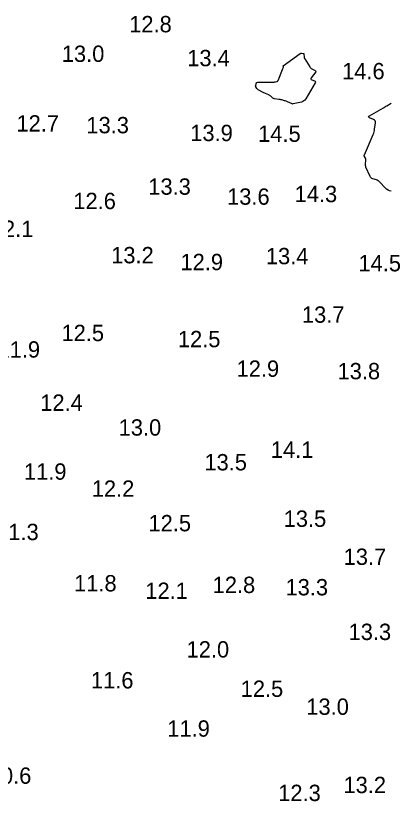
# Model space of a CAD drawing. Extents: x 1023796 to 1112670, y 656573 to 837340.
# Drawn here: x 1101182.7 to 1101297.3, y 687647.2 to 687887.4 of the extents above; entities that cross this region are included whole.
import ezdxf

# ---------------------------------------------------------------- set-up
doc = ezdxf.new("R2010")
doc.units = 0
doc.layers.add('V-CHAN-CONT-15FT', color=7, linetype='Continuous')
doc.layers.add('V-TOPO-SOUN', color=7, linetype='Continuous')

msp = doc.modelspace()

# ---------------------------------------------------------------- linework, layer by layer
at = {"layer": 'V-CHAN-CONT-15FT'}
msp.add_lwpolyline([(1101274.35, 687867.18), (1101274.36, 687867.02), (1101274.28, 687866.83), (1101271.4, 687861.92), (1101271.16, 687861.58), (1101270.86, 687861.31), (1101270.51, 687861.11), (1101270.1, 687860.98), (1101267.59, 687860.43), (1101267.56, 687860.43), (1101267.54, 687860.42), (1101267.51, 687860.41), (1101267.48, 687860.41), (1101267.37, 687860.38), (1101267.35, 687860.38), (1101267.32, 687860.38), (1101267.3, 687860.38), (1101267.27, 687860.39), (1101265.78, 687861.06), (1101265.57, 687861.15), (1101265.36, 687861.23), (1101265.14, 687861.31), (1101264.93, 687861.37), (1101264.05, 687861.63), (1101263.83, 687861.69), (1101263.61, 687861.74), (1101263.39, 687861.78), (1101263.17, 687861.81), (1101261.87, 687861.95), (1101261.69, 687861.98), (1101261.52, 687862.04), (1101261.37, 687862.13), (1101261.23, 687862.25), (1101260.69, 687862.78), (1101260.55, 687862.9), (1101260.4, 687863.01), (1101260.24, 687863.11), (1101260.07, 687863.18), (1101259.08, 687863.59), (1101258.85, 687863.69), (1101258.63, 687863.79), (1101258.42, 687863.89), (1101258.2, 687864.01), (1101256.89, 687864.72), (1101256.77, 687864.8), (1101256.66, 687864.89), (1101256.56, 687864.99), (1101256.48, 687865.11), (1101256.13, 687865.68), (1101256.09, 687865.77), (1101256.06, 687865.86), (1101256.06, 687865.95), (1101256.09, 687866.05), (1101256.26, 687866.57), (1101256.27, 687866.61), (1101256.28, 687866.64), (1101256.29, 687866.68), (1101256.3, 687866.72), (1101256.34, 687866.86), (1101256.36, 687866.9), (1101256.38, 687866.92), (1101256.4, 687866.94), (1101256.44, 687866.96), (1101256.78, 687867.07), (1101256.84, 687867.09), (1101256.91, 687867.1), (1101256.98, 687867.11), (1101257.06, 687867.11), (1101261.53, 687867.09), (1101261.59, 687867.09), (1101261.64, 687867.09), (1101261.7, 687867.1), (1101261.75, 687867.1), (1101261.97, 687867.13), (1101262.03, 687867.14), (1101262.08, 687867.14), (1101262.13, 687867.15), (1101262.19, 687867.17), (1101262.67, 687867.29), (1101262.77, 687867.33), (1101262.84, 687867.38), (1101262.9, 687867.45), (1101262.95, 687867.53), (1101264.29, 687870.92), (1101264.32, 687871), (1101264.36, 687871.08), (1101264.39, 687871.16), (1101264.42, 687871.25), (1101264.58, 687871.67), (1101264.58, 687871.71), (1101264.59, 687871.74), (1101264.58, 687871.78), (1101264.56, 687871.81), (1101264.49, 687871.94), (1101264.47, 687871.97), (1101264.47, 687872), (1101264.48, 687872.02), (1101264.51, 687872.05), (1101269.65, 687875.79), (1101269.75, 687875.85), (1101269.86, 687875.89), (1101269.97, 687875.91), (1101270.09, 687875.91), (1101270.58, 687875.86), (1101270.69, 687875.83), (1101270.77, 687875.78), (1101270.82, 687875.69), (1101270.84, 687875.58), (1101270.89, 687874.81), (1101270.92, 687874.65), (1101270.96, 687874.49), (1101271.02, 687874.33), (1101271.1, 687874.19), (1101272.61, 687871.72), (1101272.73, 687871.55), (1101272.87, 687871.4), (1101273.03, 687871.27), (1101273.21, 687871.16), (1101274.26, 687870.62), (1101274.3, 687870.6), (1101274.33, 687870.57), (1101274.36, 687870.54), (1101274.39, 687870.5), (1101274.49, 687870.34), (1101274.5, 687870.3), (1101274.51, 687870.26), (1101274.5, 687870.22), (1101274.48, 687870.18), (1101273.08, 687868.38), (1101272.98, 687868.2), (1101272.97, 687868.05), (1101273.05, 687867.92), (1101273.22, 687867.81), (1101274.09, 687867.43), (1101274.26, 687867.32)], close=True, dxfattribs=at)
msp.add_lwpolyline([(1101297.54, 687833.76), (1101297.03, 687833.87), (1101296.57, 687834.06), (1101296.14, 687834.32), (1101295.76, 687834.67), (1101293.98, 687836.57), (1101293.77, 687836.77), (1101293.53, 687836.93), (1101293.28, 687837.07), (1101293.01, 687837.17), (1101291.88, 687837.5), (1101291.62, 687837.61), (1101291.4, 687837.77), (1101291.22, 687837.97), (1101291.08, 687838.21), (1101289.81, 687841.08), (1101289.73, 687841.31), (1101289.67, 687841.55), (1101289.65, 687841.8), (1101289.66, 687842.04), (1101289.8, 687843.25), (1101289.8, 687843.4), (1101289.78, 687843.54), (1101289.74, 687843.67), (1101289.68, 687843.8), (1101289.37, 687844.32), (1101289.31, 687844.45), (1101289.28, 687844.58), (1101289.29, 687844.72), (1101289.33, 687844.85), (1101292.02, 687851.05), (1101292.18, 687851.46), (1101292.31, 687851.87), (1101292.4, 687852.29), (1101292.47, 687852.72), (1101292.69, 687854.62), (1101292.69, 687854.94), (1101292.6, 687855.21), (1101292.42, 687855.43), (1101292.15, 687855.6), (1101290.9, 687856.17), (1101290.66, 687856.32), (1101290.58, 687856.47), (1101290.65, 687856.63), (1101290.87, 687856.8), (1101295.18, 687859.26), (1101295.43, 687859.41), (1101295.67, 687859.55), (1101295.92, 687859.7), (1101296.16, 687859.86), (1101297.47, 687860.69)], dxfattribs=at)

# ---------------------------------------------------------------- texts
at = {"layer": 'V-TOPO-SOUN'}
for s, p in [('12.8 ', (1101217.41, 687882.31)), ('13.0 ', (1101196.8, 687873.25)), ('13.4 ', (1101235.16, 687871.94)), ('14.6 ', (1101282.51, 687867.94)), ('12.7 ', (1101182.93, 687851.96)), ('13.3 ', (1101204.32, 687851.43)), ('13.9 ', (1101236.08, 687849.04)), ('14.5 ', (1101256.84, 687848.81)), ('13.3 ', (1101223.25, 687832.64)), ('12.6 ', (1101200.33, 687828.24)), ('13.6 ', (1101247.34, 687829.58)), ('14.3 ', (1101268, 687830.37)), ('12.1 ', (1101175.09, 687819.71)), ('13.2 ', (1101211.9, 687811.67)), ('13.4 ', (1101259.21, 687811.38)), ('12.9 ', (1101233.09, 687809.57)), ('14.5 ', (1101287.52, 687809.21)), ('13.7 ', (1101270.23, 687793.5)), ('12.5 ', (1101196.71, 687787.88)), ('12.5 ', (1101232.3, 687786.01)), ('11.9 ', (1101177.15, 687782.83)), ('12.9 ', (1101250.25, 687776.96)), ('13.8 ', (1101281.12, 687776.21)), ('12.4 ', (1101190.21, 687766.56)), ('13.0 ', (1101214.19, 687758.98)), ('14.1 ', (1101260.72, 687752.19)), ('13.5 ', (1101240.41, 687748.35)), ('11.9 ', (1101185.22, 687745.5)), ('12.2 ', (1101205.96, 687740.28)), ('12.5 ', (1101223.31, 687729.72)), ('13.5 ', (1101264.65, 687731.09)), ('11.3 ', (1101176.73, 687727.03)), ('13.7 ', (1101282.99, 687719.45)), ('11.8 ', (1101200.55, 687711.34)), ('12.8 ', (1101242.93, 687710.85)), ('12.1 ', (1101222.34, 687709.05)), ('13.3 ', (1101265.21, 687710.13)), ('13.3 ', (1101284.5, 687696.48)), ('12.0 ', (1101234.96, 687691.13)), ('11.6 ', (1101205.71, 687681.68)), ('12.5 ', (1101251.5, 687679.09)), ('13.0 ', (1101271.57, 687673.61)), ('11.9 ', (1101229.06, 687666.92)), ('10.6 ', (1101174.47, 687652.52)), ('13.2 ', (1101282.93, 687649.66)), ('12.3 ', (1101262.98, 687647.24))]:
    msp.add_text(s, height=5, dxfattribs=at).set_placement(p)

doc.saveas('drawing.dxf')
